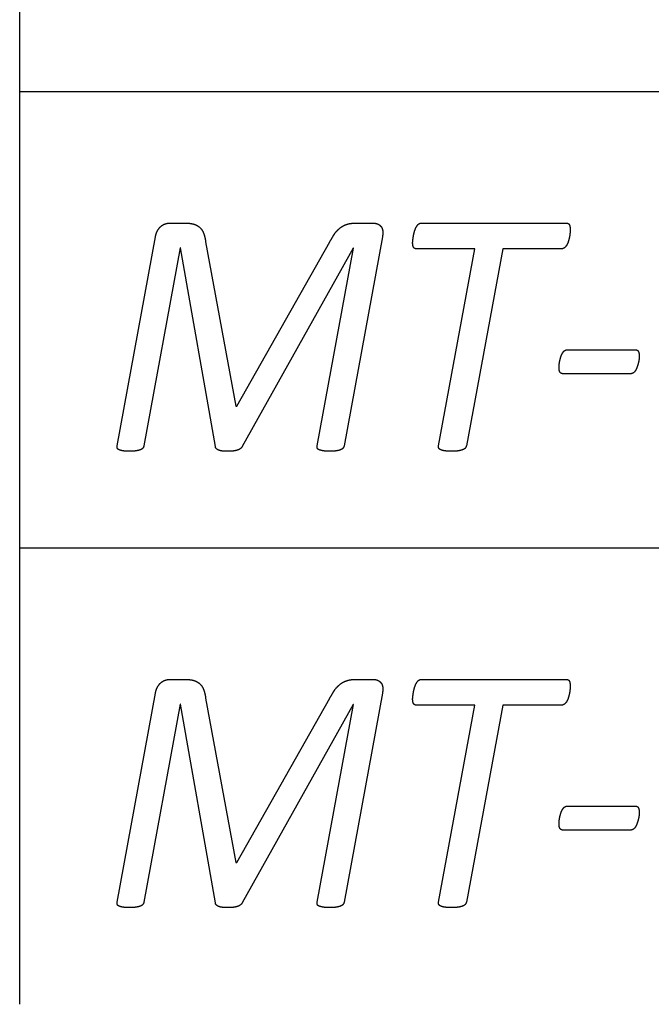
# Model space of a CAD drawing. Extents: x -14196 to 143, y -6096 to 28.
# Drawn here: x 81.095 to 81.441, y -8.329 to -7.789 of the extents above; entities that cross this region are included whole.
import ezdxf

# ---------------------------------------------------------------- set-up
doc = ezdxf.new("R2010")
doc.units = 0
doc.layers.add('RS_Raster1', color=7, linetype='Continuous')
doc.layers.add('SH_Text', color=7, linetype='Continuous')

msp = doc.modelspace()

# ---------------------------------------------------------------- linework, layer by layer
at = {"layer": 'RS_Raster1'}
for p, q in [((81.09453, -8.32886), (81.09453, -3.53711)), ((81.09453, -8.32886), (81.09453, -3.53711)), ((81.09453, -7.82886), (94.54453, -7.82886)), ((81.09453, -8.07886), (94.54453, -8.07886))]:
    msp.add_line(p, q, dxfattribs=at)
at = {"layer": 'SH_Text'}
for p, q in [((81.17662, -7.90089), (81.18548, -7.90089)), ((81.27827, -7.90089), (81.28835, -7.90089)), ((81.31458, -7.90089), (81.39425, -7.90089)), ((81.39629, -7.90426), (81.39629, -7.90426)), ((81.14797, -8.02291), (81.16895, -7.90839)), ((81.29339, -7.90839), (81.2724, -8.02291)), ((81.39485, -7.97025), (81.43191, -7.97025)), ((81.43412, -7.97342), (81.43412, -7.97342)), ((81.42944, -7.9834), (81.39238, -7.9834)), ((81.17662, -8.15089), (81.18548, -8.15089)), ((81.27827, -8.15089), (81.28835, -8.15089)), ((81.31458, -8.15089), (81.39425, -8.15089)), ((81.39629, -8.15426), (81.39629, -8.15426)), ((81.14797, -8.27291), (81.16895, -8.15839)), ((81.29339, -8.15839), (81.2724, -8.27291)), ((81.39485, -8.22025), (81.43191, -8.22025)), ((81.43412, -8.22342), (81.43412, -8.22342)), ((81.42944, -8.2334), (81.39238, -8.2334))]:
    msp.add_line(p, q, dxfattribs=at)
for points in [[(81.19647, -7.91118), (81.21303, -8.00108), (81.21348, -8.00108), (81.26454, -7.91118)], [(81.2018, -8.02329), (81.18276, -7.91445), (81.18258, -7.91445), (81.16266, -8.02291)], [(81.25763, -8.02291), (81.27756, -7.91454), (81.27738, -7.91454), (81.21648, -8.02329)], [(81.3242, -8.02281), (81.34407, -7.91497), (81.31207, -7.91497)], [(81.3916, -7.91497), (81.35936, -7.91497), (81.33942, -8.02281)], [(81.19647, -8.16118), (81.21303, -8.25108), (81.21348, -8.25108), (81.26454, -8.16118)], [(81.2018, -8.27329), (81.18276, -8.16445), (81.18258, -8.16445), (81.16266, -8.27291)], [(81.25763, -8.27291), (81.27756, -8.16454), (81.27738, -8.16454), (81.21648, -8.27329)], [(81.3242, -8.27281), (81.34407, -8.16497), (81.31207, -8.16497)], [(81.3916, -8.16497), (81.35936, -8.16497), (81.33942, -8.27281)]]:
    msp.add_lwpolyline(points, dxfattribs=at)
for points in [[(81.17195, -7.90267), (81.173, -7.90175), (81.17419, -7.90132)], [(81.17419, -7.90132), (81.17538, -7.90089), (81.17662, -7.90089)], [(81.18548, -7.90089), (81.18832, -7.90089), (81.19022, -7.90151)], [(81.19022, -7.90151), (81.19213, -7.90214), (81.19341, -7.90339)], [(81.27017, -7.90353), (81.27181, -7.90223), (81.2738, -7.90156)], [(81.2738, -7.90156), (81.27579, -7.90089), (81.27827, -7.90089)], [(81.28835, -7.90089), (81.28967, -7.90089), (81.29073, -7.90132)], [(81.29073, -7.90132), (81.2918, -7.90175), (81.29255, -7.90267)], [(81.31187, -7.90316), (81.3124, -7.90214), (81.31305, -7.90152)], [(81.31305, -7.90152), (81.31371, -7.90089), (81.31458, -7.90089)], [(81.39425, -7.90089), (81.3954, -7.90089), (81.39585, -7.9018)], [(81.39585, -7.9018), (81.39629, -7.90272), (81.39629, -7.90426)], [(81.16895, -7.90839), (81.1693, -7.90647), (81.1701, -7.90502)], [(81.1701, -7.90502), (81.17089, -7.90358), (81.17195, -7.90267)], [(81.19341, -7.90339), (81.19469, -7.90464), (81.1954, -7.90656)], [(81.1954, -7.90656), (81.19611, -7.90848), (81.19647, -7.91118)], [(81.26454, -7.91118), (81.26587, -7.90858), (81.2672, -7.90671)], [(81.2672, -7.90671), (81.26853, -7.90483), (81.27017, -7.90353)], [(81.29255, -7.90267), (81.2933, -7.90358), (81.29352, -7.90498)], [(81.29352, -7.90498), (81.29374, -7.90637), (81.29339, -7.90839)], [(81.31008, -7.91), (81.31021, -7.90899), (81.31043, -7.90774)], [(81.31043, -7.90774), (81.31065, -7.90648), (81.311, -7.90533)], [(81.311, -7.90533), (81.31135, -7.90417), (81.31187, -7.90316)], [(81.39625, -7.90586), (81.3962, -7.90687), (81.39598, -7.90803)], [(81.39629, -7.90426), (81.39629, -7.90484), (81.39625, -7.90586)], [(81.30995, -7.91169), (81.30995, -7.91102), (81.31008, -7.91)], [(81.31039, -7.9141), (81.30995, -7.91324), (81.30995, -7.91169)], [(81.39452, -7.91275), (81.39399, -7.91372), (81.39324, -7.91435)], [(81.3954, -7.91049), (81.39505, -7.91179), (81.39452, -7.91275)], [(81.39598, -7.90803), (81.39576, -7.90919), (81.3954, -7.91049)], [(81.31207, -7.91497), (81.31083, -7.91497), (81.31039, -7.9141)], [(81.39324, -7.91435), (81.39248, -7.91497), (81.3916, -7.91497)], [(81.39115, -7.97428), (81.3915, -7.97313), (81.39203, -7.97222)], [(81.39203, -7.97222), (81.39256, -7.97131), (81.39322, -7.97078)], [(81.39322, -7.97078), (81.39388, -7.97025), (81.39485, -7.97025)], [(81.43191, -7.97025), (81.43315, -7.97025), (81.43364, -7.97112)], [(81.43364, -7.97112), (81.43412, -7.97198), (81.43412, -7.97342)], [(81.39026, -7.97855), (81.39035, -7.97764), (81.39057, -7.97654)], [(81.39057, -7.97654), (81.39079, -7.97544), (81.39115, -7.97428)], [(81.43377, -7.97702), (81.43351, -7.97812), (81.43315, -7.97923)], [(81.43408, -7.97496), (81.43404, -7.97592), (81.43377, -7.97702)], [(81.43412, -7.97342), (81.43412, -7.974), (81.43408, -7.97496)], [(81.39018, -7.97995), (81.39018, -7.97947), (81.39026, -7.97855)], [(81.39071, -7.98254), (81.39018, -7.98167), (81.39018, -7.97995)], [(81.39238, -7.9834), (81.39123, -7.9834), (81.39071, -7.98254)], [(81.43107, -7.98282), (81.43032, -7.9834), (81.42944, -7.9834)], [(81.43231, -7.98129), (81.43182, -7.98225), (81.43107, -7.98282)], [(81.43315, -7.97923), (81.4328, -7.98033), (81.43231, -7.98129)], [(81.14802, -8.02416), (81.1478, -8.02358), (81.14797, -8.02291)], [(81.14899, -8.02507), (81.14824, -8.02473), (81.14802, -8.02416)], [(81.15115, -8.02565), (81.14974, -8.02541), (81.14899, -8.02507)], [(81.15468, -8.02589), (81.15256, -8.02589), (81.15115, -8.02565)], [(81.15836, -8.02565), (81.15689, -8.02589), (81.15468, -8.02589)], [(81.16071, -8.02507), (81.15982, -8.02541), (81.15836, -8.02565)], [(81.16204, -8.02416), (81.16159, -8.02473), (81.16071, -8.02507)], [(81.16266, -8.02291), (81.16248, -8.02358), (81.16204, -8.02416)], [(81.20338, -8.02517), (81.20188, -8.02445), (81.2018, -8.02329)], [(81.20847, -8.02589), (81.20487, -8.02589), (81.20338, -8.02517)], [(81.2139, -8.02526), (81.21203, -8.02589), (81.20847, -8.02589)], [(81.21648, -8.02329), (81.21577, -8.02464), (81.2139, -8.02526)], [(81.25767, -8.02416), (81.25745, -8.02358), (81.25763, -8.02291)], [(81.25869, -8.02507), (81.25789, -8.02473), (81.25767, -8.02416)], [(81.26092, -8.02565), (81.25949, -8.02541), (81.25869, -8.02507)], [(81.26447, -8.02589), (81.26234, -8.02589), (81.26092, -8.02565)], [(81.26813, -8.02565), (81.26667, -8.02589), (81.26447, -8.02589)], [(81.27046, -8.02507), (81.26958, -8.02541), (81.26813, -8.02565)], [(81.27178, -8.02416), (81.27134, -8.02473), (81.27046, -8.02507)], [(81.2724, -8.02291), (81.27222, -8.02358), (81.27178, -8.02416)], [(81.32429, -8.02416), (81.32402, -8.02358), (81.3242, -8.02281)], [(81.32535, -8.02507), (81.32456, -8.02473), (81.32429, -8.02416)], [(81.32758, -8.02565), (81.32615, -8.02541), (81.32535, -8.02507)], [(81.33122, -8.02589), (81.329, -8.02589), (81.32758, -8.02565)], [(81.33492, -8.02565), (81.33342, -8.02589), (81.33122, -8.02589)], [(81.33735, -8.02507), (81.33642, -8.02541), (81.33492, -8.02565)], [(81.33876, -8.02416), (81.33827, -8.02473), (81.33735, -8.02507)], [(81.33942, -8.02281), (81.33924, -8.02358), (81.33876, -8.02416)], [(81.16895, -8.15839), (81.1693, -8.15647), (81.1701, -8.15502)], [(81.1701, -8.15502), (81.17089, -8.15358), (81.17195, -8.15267)], [(81.17195, -8.15267), (81.173, -8.15175), (81.17419, -8.15132)], [(81.17419, -8.15132), (81.17538, -8.15089), (81.17662, -8.15089)], [(81.18548, -8.15089), (81.18832, -8.15089), (81.19022, -8.15151)], [(81.19022, -8.15151), (81.19213, -8.15214), (81.19341, -8.15339)], [(81.19341, -8.15339), (81.19469, -8.15464), (81.1954, -8.15656)], [(81.2672, -8.15671), (81.26853, -8.15483), (81.27017, -8.15353)], [(81.27017, -8.15353), (81.27181, -8.15223), (81.2738, -8.15156)], [(81.2738, -8.15156), (81.27579, -8.15089), (81.27827, -8.15089)], [(81.28835, -8.15089), (81.28967, -8.15089), (81.29073, -8.15132)], [(81.29073, -8.15132), (81.2918, -8.15175), (81.29255, -8.15267)], [(81.29255, -8.15267), (81.2933, -8.15358), (81.29352, -8.15498)], [(81.29352, -8.15498), (81.29374, -8.15637), (81.29339, -8.15839)], [(81.31043, -8.15774), (81.31065, -8.15648), (81.311, -8.15533)], [(81.311, -8.15533), (81.31135, -8.15417), (81.31187, -8.15316)], [(81.31187, -8.15316), (81.3124, -8.15214), (81.31305, -8.15152)], [(81.31305, -8.15152), (81.31371, -8.15089), (81.31458, -8.15089)], [(81.39425, -8.15089), (81.3954, -8.15089), (81.39585, -8.1518)], [(81.39585, -8.1518), (81.39629, -8.15272), (81.39629, -8.15426)], [(81.39625, -8.15586), (81.3962, -8.15687), (81.39598, -8.15803)], [(81.39629, -8.15426), (81.39629, -8.15484), (81.39625, -8.15586)], [(81.1954, -8.15656), (81.19611, -8.15848), (81.19647, -8.16118)], [(81.26454, -8.16118), (81.26587, -8.15858), (81.2672, -8.15671)], [(81.30995, -8.16169), (81.30995, -8.16102), (81.31008, -8.16)], [(81.31008, -8.16), (81.31021, -8.15899), (81.31043, -8.15774)], [(81.3954, -8.16049), (81.39505, -8.16179), (81.39452, -8.16275)], [(81.39598, -8.15803), (81.39576, -8.15919), (81.3954, -8.16049)], [(81.31039, -8.1641), (81.30995, -8.16324), (81.30995, -8.16169)], [(81.31207, -8.16497), (81.31083, -8.16497), (81.31039, -8.1641)], [(81.39324, -8.16435), (81.39248, -8.16497), (81.3916, -8.16497)], [(81.39452, -8.16275), (81.39399, -8.16372), (81.39324, -8.16435)], [(81.39203, -8.22222), (81.39256, -8.22131), (81.39322, -8.22078)], [(81.39322, -8.22078), (81.39388, -8.22025), (81.39485, -8.22025)], [(81.43191, -8.22025), (81.43315, -8.22025), (81.43364, -8.22112)], [(81.39057, -8.22654), (81.39079, -8.22544), (81.39115, -8.22428)], [(81.39115, -8.22428), (81.3915, -8.22313), (81.39203, -8.22222)], [(81.43364, -8.22112), (81.43412, -8.22198), (81.43412, -8.22342)], [(81.43408, -8.22496), (81.43404, -8.22592), (81.43377, -8.22702)], [(81.43412, -8.22342), (81.43412, -8.224), (81.43408, -8.22496)], [(81.39018, -8.22995), (81.39018, -8.22947), (81.39026, -8.22855)], [(81.39071, -8.23254), (81.39018, -8.23167), (81.39018, -8.22995)], [(81.39026, -8.22855), (81.39035, -8.22764), (81.39057, -8.22654)], [(81.43231, -8.23129), (81.43182, -8.23225), (81.43107, -8.23282)], [(81.43315, -8.22923), (81.4328, -8.23033), (81.43231, -8.23129)], [(81.43377, -8.22702), (81.43351, -8.22812), (81.43315, -8.22923)], [(81.39238, -8.2334), (81.39123, -8.2334), (81.39071, -8.23254)], [(81.43107, -8.23282), (81.43032, -8.2334), (81.42944, -8.2334)], [(81.14802, -8.27416), (81.1478, -8.27358), (81.14797, -8.27291)], [(81.14899, -8.27507), (81.14824, -8.27473), (81.14802, -8.27416)], [(81.16204, -8.27416), (81.16159, -8.27473), (81.16071, -8.27507)], [(81.16266, -8.27291), (81.16248, -8.27358), (81.16204, -8.27416)], [(81.20338, -8.27517), (81.20188, -8.27445), (81.2018, -8.27329)], [(81.21648, -8.27329), (81.21577, -8.27464), (81.2139, -8.27526)], [(81.25767, -8.27416), (81.25745, -8.27358), (81.25763, -8.27291)], [(81.25869, -8.27507), (81.25789, -8.27473), (81.25767, -8.27416)], [(81.27178, -8.27416), (81.27134, -8.27473), (81.27046, -8.27507)], [(81.2724, -8.27291), (81.27222, -8.27358), (81.27178, -8.27416)], [(81.32429, -8.27416), (81.32402, -8.27358), (81.3242, -8.27281)], [(81.32535, -8.27507), (81.32456, -8.27473), (81.32429, -8.27416)], [(81.33876, -8.27416), (81.33827, -8.27473), (81.33735, -8.27507)], [(81.33942, -8.27281), (81.33924, -8.27358), (81.33876, -8.27416)], [(81.15115, -8.27565), (81.14974, -8.27541), (81.14899, -8.27507)], [(81.15468, -8.27589), (81.15256, -8.27589), (81.15115, -8.27565)], [(81.15836, -8.27565), (81.15689, -8.27589), (81.15468, -8.27589)], [(81.16071, -8.27507), (81.15982, -8.27541), (81.15836, -8.27565)], [(81.20847, -8.27589), (81.20487, -8.27589), (81.20338, -8.27517)], [(81.2139, -8.27526), (81.21203, -8.27589), (81.20847, -8.27589)], [(81.26092, -8.27565), (81.25949, -8.27541), (81.25869, -8.27507)], [(81.26447, -8.27589), (81.26234, -8.27589), (81.26092, -8.27565)], [(81.26813, -8.27565), (81.26667, -8.27589), (81.26447, -8.27589)], [(81.27046, -8.27507), (81.26958, -8.27541), (81.26813, -8.27565)], [(81.32758, -8.27565), (81.32615, -8.27541), (81.32535, -8.27507)], [(81.33122, -8.27589), (81.329, -8.27589), (81.32758, -8.27565)], [(81.33492, -8.27565), (81.33342, -8.27589), (81.33122, -8.27589)], [(81.33735, -8.27507), (81.33642, -8.27541), (81.33492, -8.27565)]]:
    msp.add_open_spline(points, degree=2, dxfattribs=at)

doc.saveas('drawing.dxf')
